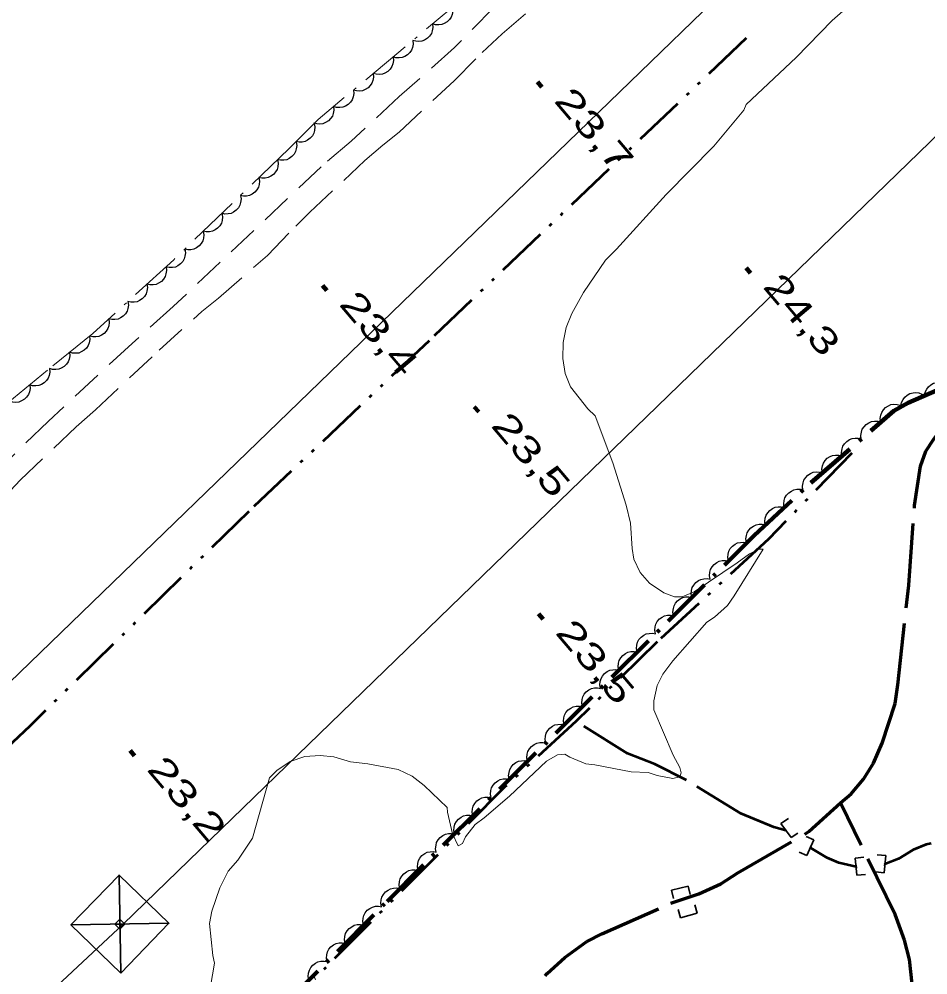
# Model space of a CAD drawing. Extents: x 386081 to 389416, y 5130568 to 5134082.
# Drawn here: x 387638.7 to 387744.4, y 5131306.8 to 5131418.1 of the extents above; entities that cross this region are included whole.
import ezdxf

# ---------------------------------------------------------------- set-up
doc = ezdxf.new("R2010")
doc.units = 0
doc.header["$LTSCALE"] = 1.2
for name, pattern in [('DASH_DOUBLE_DOT', [9.2, 5, -1.2, 0.3, -1.2, 0.3, -1.2]), ('DOT_DASHED', [7.7, 5, -1.2, 0.3, -1.2]), ('LONG_DASHED', [7.5, 6, -1.5]), ('MEDIUM_DASHED', [4.5, 3, -1.5])]:
    doc.linetypes.add(name, pattern=pattern)
for name, color, linetype, lineweight in [('19', 7, 'Continuous', 13), ('2', 7, 'Continuous', 13), ('22', 7, 'Continuous', 13), ('26', 7, 'Continuous', 35), ('3', 7, 'Continuous', 140), ('36', 7, 'Continuous', 13), ('4', 7, 'DASH_DOUBLE_DOT', 53), ('44', 7, 'Continuous', 25)]:
    doc.layers.add(name, color=color, linetype=linetype, lineweight=lineweight)

msp = doc.modelspace()

# ---------------------------------------------------------------- linework, layer by layer
at = {"layer": '19', "linetype": 'MEDIUM_DASHED'}
for points in [[(387693.91, 5131419.41), (387689.35, 5131414.74), (387682.91, 5131409.03), (387677.3, 5131403.83), (387673.82, 5131400.88), (387656.6, 5131384.59), (387651.8, 5131380.29), (387642.04, 5131371.24), (387633.92, 5131363.35)], [(387637.07, 5131362.58), (387638.8, 5131364.38), (387645.3, 5131370.62), (387647.57, 5131372.59), (387654.95, 5131379.52), (387659.92, 5131384.03), (387661.88, 5131385.58), (387667.58, 5131390.56), (387670.85, 5131393.97), (387672.51, 5131395.59), (387678.9, 5131401.59), (387680.99, 5131403.38), (387682.89, 5131404.88), (387689.28, 5131410.88), (387692.54, 5131414.18), (387694.88, 5131416.33), (387698.21, 5131419.2)]]:
    msp.add_lwpolyline(points, dxfattribs=at)
at = {"layer": '2'}
for points in [[(387700.05, 5131331.69), (387701.31, 5131332.42), (387702.19, 5131332.51), (387702.75, 5131332.16), (387704.62, 5131331.38), (387705.67, 5131331.26), (387709.88, 5131330.47), (387711.89, 5131330.38), (387712.92, 5131330.01), (387714.73, 5131329.69), (387715.58, 5131329.88), (387715.71, 5131330.34), (387715.56, 5131330.94), (387714.78, 5131332.41), (387712.54, 5131337.68), (387712.55, 5131338.7), (387712.92, 5131340.51), (387713.57, 5131341.8), (387714.75, 5131343.37), (387718.69, 5131347.88), (387719.58, 5131348.45), (387721.11, 5131349.8), (387721.9, 5131350.94), (387725.26, 5131356.38), (387724.79, 5131356.36), (387723.66, 5131355.84), (387722.23, 5131354.76), (387717.23, 5131351.4), (387715.82, 5131350.82), (387714.94, 5131350.8), (387713.72, 5131351.28), (387712.02, 5131352.42), (387710.94, 5131353.65), (387710.22, 5131355.21), (387710, 5131356.45), (387709.82, 5131359.38), (387709.3, 5131361.49), (387707.78, 5131366.42), (387705.71, 5131371.88), (387704.84, 5131372.68), (387702.83, 5131375.25), (387702.23, 5131376.8), (387701.96, 5131378.54), (387701.99, 5131380.43), (387702.34, 5131382.17), (387703, 5131383.8), (387704.35, 5131386.22), (387706.92, 5131389.98), (387708.2, 5131391.29), (387713.96, 5131397.65), (387719.52, 5131403.26), (387723, 5131407.44), (387723.29, 5131408.1), (387729.09, 5131413.58), (387733.29, 5131417.89), (387739.83, 5131423.64)], [(387660.76, 5131304.34), (387661.39, 5131308.19), (387661.2, 5131309.08), (387660.81, 5131312.82), (387661.09, 5131314.23), (387662.01, 5131316.97), (387663, 5131318.9), (387664.1, 5131320.17), (387665.82, 5131322.72), (387667.79, 5131329.74), (387668.64, 5131330.59), (387670.21, 5131331.66), (387671.91, 5131332.23), (387673.69, 5131332.37), (387675.29, 5131332.18), (387677.25, 5131331.62), (387679.24, 5131331.4), (387682.76, 5131330.71), (387684.41, 5131329.95), (387685.82, 5131328.88), (387688.5, 5131326.29), (387688.54, 5131325.75), (387689.1, 5131323.23), (387689.75, 5131321.83), (387690.25, 5131322.12), (387690.62, 5131322.9), (387691.73, 5131324.34), (387692.78, 5131325.09), (387695.74, 5131327.61), (387700.05, 5131331.69)]]:
    msp.add_lwpolyline(points, dxfattribs=at)
at = {"layer": '22', "linetype": 'LONG_DASHED', "lineweight": 70}
for points in [[(387738.1, 5131331.45), (387739.1, 5131333.79), (387740.61, 5131338.4), (387740.92, 5131340.59), (387742.21, 5131352.16), (387742.89, 5131361.46), (387743.57, 5131366.04), (387744.2, 5131367.76), (387745.08, 5131369.13), (387747.79, 5131372.8), (387749.78, 5131374.95), (387751.14, 5131375.95), (387754.09, 5131377.68), (387758.07, 5131379.17)], [(387693.97, 5131299.95), (387700.13, 5131306.99), (387702.18, 5131308.86), (387704.72, 5131310.72), (387706.5, 5131311.59), (387714.51, 5131315.15), (387717.78, 5131316.24), (387720.33, 5131317.42), (387722.33, 5131318.69), (387730.58, 5131323.49), (387734.25, 5131326.84), (387735.52, 5131327.88), (387736.95, 5131329.58), (387738.1, 5131331.45)], [(387742.6, 5131305.76), (387742.31, 5131308.62), (387741.73, 5131310.88), (387740.63, 5131313.86), (387734.25, 5131326.84)]]:
    msp.add_lwpolyline(points, dxfattribs=at)
at = {"layer": '26'}
for p, q in [((387727.31, 5131324.42), (387728.21, 5131325.02)), ((387728.51, 5131322.82), (387727.31, 5131324.42)), ((387727.85, 5131323.7), (387727.94, 5131323.76)), ((387727.97, 5131323.54), (387727.85, 5131323.7)), ((387727.97, 5131323.54), (387728.05, 5131323.59)), ((387728.51, 5131322.82), (387729.31, 5131323.32)), ((387731.16, 5131322.52), (387730.26, 5131322.92)), ((387731.16, 5131322.52), (387730.36, 5131320.72)), ((387730.36, 5131320.72), (387729.46, 5131321.12)), ((387730.72, 5131321.53), (387730.63, 5131321.57)), ((387730.8, 5131321.71), (387730.71, 5131321.75)), ((387730.8, 5131321.71), (387730.72, 5131321.53)), ((387735.98, 5131320.41), (387736.98, 5131320.51)), ((387736.18, 5131318.41), (387735.98, 5131320.41)), ((387739.53, 5131320.7), (387738.53, 5131320.8)), ((387739.53, 5131320.7), (387739.33, 5131318.7)), ((387739.44, 5131319.8), (387739.34, 5131319.81)), ((387739.44, 5131319.8), (387739.42, 5131319.6)), ((387736.07, 5131319.51), (387736.17, 5131319.52)), ((387736.09, 5131319.31), (387736.07, 5131319.51)), ((387736.09, 5131319.31), (387736.19, 5131319.32)), ((387739.33, 5131318.7), (387738.33, 5131318.8)), ((387739.42, 5131319.6), (387739.32, 5131319.61)), ((387736.18, 5131318.41), (387737.18, 5131318.51)), ((387714.59, 5131316.7), (387716.55, 5131317.16)), ((387714.59, 5131316.7), (387714.81, 5131315.73)), ((387716.55, 5131317.16), (387716.78, 5131316.19)), ((387715.64, 5131313.46), (387715.37, 5131314.42)), ((387717.58, 5131314.01), (387717.31, 5131314.97)), ((387717.58, 5131314.01), (387715.64, 5131313.46))]:
    msp.add_line(p, q, dxfattribs=at)
at = {"layer": '3'}
for p, q in [((387698.98, 5131410.74), (387699.49, 5131410.13)), ((387723.29, 5131389.1), (387723.8, 5131388.49)), ((387673.96, 5131387.07), (387674.47, 5131386.46)), ((387691.64, 5131372.94), (387692.15, 5131372.33)), ((387699.13, 5131348.84), (387699.64, 5131348.23)), ((387651.58, 5131332.93), (387652.09, 5131332.32))]:
    msp.add_line(p, q, dxfattribs=at)
at = {"layer": '36', "lineweight": 35}
for p, q in [((387650.49, 5131307.03), (387650.29, 5131318.43)), ((387650.4, 5131312.16), (387650.38, 5131313.3)), ((387644.69, 5131312.63), (387656.09, 5131312.83)), ((387649.82, 5131312.72), (387650.96, 5131312.74))]:
    msp.add_line(p, q, dxfattribs=at)
at = {"layer": '36', "lineweight": 25}
for points in [[(387556.24, 5131263.48), (387630.23, 5131333.84), (387913.32, 5131607.74), (388190.17, 5131875.78), (388476.11, 5132152.28), (388734, 5132401.95), (388752.8, 5132419.88)], [(388771.01, 5132397.91), (388761.9, 5132388.83), (388496, 5132131.53), (388210.06, 5131855.46), (387933.77, 5131587.05), (387650.79, 5131312.73), (387574.6, 5131241.62)]]:
    msp.add_lwpolyline(points, dxfattribs=at)
at = {"layer": '36', "lineweight": 35}
for points in [[(387650.49, 5131307.03), (387644.69, 5131312.63), (387650.29, 5131318.43), (387656.09, 5131312.83)], [(387650.4, 5131312.16), (387649.82, 5131312.72), (387650.38, 5131313.3), (387650.96, 5131312.74)]]:
    msp.add_lwpolyline(points, close=True, dxfattribs=at)
at = {"layer": '4'}
for points in [[(387723.28, 5131415.83), (387686.37, 5131380.62), (387665.38, 5131360.76), (387639.93, 5131335.82), (387616.38, 5131313.5), (387583.65, 5131282.94)], [(387735.59, 5131367.53), (387725.87, 5131357.53), (387712.94, 5131345.58), (387703.48, 5131336.36), (387695.16, 5131328.65), (387673.06, 5131306.37)], [(387727.91, 5131323.62), (387726.52, 5131324), (387722.66, 5131325.59), (387716.35, 5131329.47), (387712.67, 5131331.36), (387709.47, 5131332.59), (387703.48, 5131336.36)], [(387744.83, 5131322.11), (387744.25, 5131322), (387742.74, 5131321.38), (387741.02, 5131320.34), (387739.43, 5131319.7)], [(387736.08, 5131319.41), (387734.07, 5131319.87), (387732.73, 5131320.45), (387730.76, 5131321.62)]]:
    msp.add_lwpolyline(points, dxfattribs=at)
at = {"layer": '44', "linetype": 'DOT_DASHED', "lineweight": 13}
msp.add_lwpolyline([(387690.7, 5131420.76), (387673.46, 5131406.37), (387670.1, 5131403), (387656.66, 5131390.05), (387647.24, 5131381.48), (387641.96, 5131377.2), (387611.78, 5131352.26)], dxfattribs=at)
at = {"layer": '44'}
for points in [[(387689.09, 5131419.41), (387689.13, 5131419), (387689.05, 5131418.6), (387688.94, 5131418.29), (387688.74, 5131418), (387688.48, 5131417.74), (387688.15, 5131417.55), (387687.85, 5131417.41), (387687.5, 5131417.37), (387687.13, 5131417.39), (387686.78, 5131417.49)], [(387686.78, 5131417.49), (387686.83, 5131417.08), (387686.75, 5131416.68), (387686.64, 5131416.36), (387686.44, 5131416.08), (387686.18, 5131415.82), (387685.85, 5131415.62), (387685.55, 5131415.49), (387685.2, 5131415.45), (387684.83, 5131415.47), (387684.48, 5131415.57)], [(387684.48, 5131415.57), (387684.52, 5131415.15), (387684.44, 5131414.75), (387684.34, 5131414.44), (387684.14, 5131414.16), (387683.87, 5131413.89), (387683.54, 5131413.7), (387683.24, 5131413.57), (387682.89, 5131413.53), (387682.52, 5131413.55), (387682.18, 5131413.65)], [(387682.18, 5131413.65), (387682.22, 5131413.23), (387682.14, 5131412.83), (387682.04, 5131412.52), (387681.83, 5131412.23), (387681.57, 5131411.97), (387681.24, 5131411.78), (387680.94, 5131411.65), (387680.59, 5131411.61), (387680.22, 5131411.63), (387679.88, 5131411.72)], [(387679.88, 5131411.72), (387679.92, 5131411.31), (387679.84, 5131410.91), (387679.73, 5131410.6), (387679.53, 5131410.31), (387679.27, 5131410.05), (387678.94, 5131409.86), (387678.64, 5131409.72), (387678.29, 5131409.68), (387677.92, 5131409.7), (387677.57, 5131409.8)], [(387677.57, 5131409.8), (387677.61, 5131409.39), (387677.54, 5131408.99), (387677.43, 5131408.67), (387677.23, 5131408.39), (387676.96, 5131408.13), (387676.63, 5131407.93), (387676.34, 5131407.8), (387675.99, 5131407.76), (387675.61, 5131407.78), (387675.27, 5131407.88)], [(387675.27, 5131407.88), (387675.31, 5131407.46), (387675.23, 5131407.07), (387675.13, 5131406.75), (387674.92, 5131406.47), (387674.66, 5131406.21), (387674.33, 5131406.01), (387674.03, 5131405.88), (387673.68, 5131405.84), (387673.31, 5131405.86), (387672.97, 5131405.96)], [(387673.01, 5131405.91), (387673.09, 5131405.5), (387673.04, 5131405.1), (387672.97, 5131404.78), (387672.79, 5131404.47), (387672.55, 5131404.19), (387672.24, 5131403.97), (387671.96, 5131403.81), (387671.61, 5131403.74), (387671.24, 5131403.72), (387670.89, 5131403.79)], [(387670.9, 5131403.77), (387670.97, 5131403.36), (387670.92, 5131402.96), (387670.84, 5131402.64), (387670.66, 5131402.34), (387670.42, 5131402.06), (387670.1, 5131401.84), (387669.81, 5131401.69), (387669.47, 5131401.62), (387669.09, 5131401.62), (387668.74, 5131401.69)], [(387668.74, 5131401.69), (387668.81, 5131401.28), (387668.76, 5131400.88), (387668.68, 5131400.56), (387668.5, 5131400.26), (387668.26, 5131399.98), (387667.94, 5131399.76), (387667.65, 5131399.61), (387667.31, 5131399.54), (387666.93, 5131399.54), (387666.58, 5131399.61)], [(387666.58, 5131399.61), (387666.65, 5131399.2), (387666.6, 5131398.8), (387666.52, 5131398.48), (387666.34, 5131398.18), (387666.1, 5131397.9), (387665.78, 5131397.68), (387665.49, 5131397.53), (387665.14, 5131397.46), (387664.77, 5131397.45), (387664.42, 5131397.53)], [(387664.42, 5131397.53), (387664.49, 5131397.12), (387664.44, 5131396.71), (387664.36, 5131396.39), (387664.18, 5131396.09), (387663.93, 5131395.82), (387663.62, 5131395.6), (387663.33, 5131395.44), (387662.98, 5131395.38), (387662.61, 5131395.37), (387662.26, 5131395.45)], [(387662.26, 5131395.45), (387662.33, 5131395.04), (387662.28, 5131394.63), (387662.2, 5131394.31), (387662.02, 5131394.01), (387661.77, 5131393.73), (387661.46, 5131393.52), (387661.17, 5131393.36), (387660.82, 5131393.3), (387660.45, 5131393.29), (387660.1, 5131393.37)], [(387660.1, 5131393.37), (387660.17, 5131392.95), (387660.12, 5131392.55), (387660.04, 5131392.23), (387659.86, 5131391.93), (387659.61, 5131391.65), (387659.3, 5131391.44), (387659.01, 5131391.28), (387658.66, 5131391.22), (387658.29, 5131391.21), (387657.94, 5131391.28)], [(387657.94, 5131391.28), (387658.01, 5131390.87), (387657.96, 5131390.47), (387657.88, 5131390.15), (387657.7, 5131389.85), (387657.45, 5131389.57), (387657.14, 5131389.35), (387656.85, 5131389.2), (387656.5, 5131389.14), (387656.13, 5131389.13), (387655.78, 5131389.2)], [(387655.76, 5131389.23), (387655.82, 5131388.81), (387655.75, 5131388.41), (387655.66, 5131388.1), (387655.47, 5131387.8), (387655.22, 5131387.53), (387654.9, 5131387.32), (387654.61, 5131387.18), (387654.26, 5131387.12), (387653.89, 5131387.12), (387653.54, 5131387.21)], [(387653.54, 5131387.21), (387653.6, 5131386.8), (387653.54, 5131386.39), (387653.44, 5131386.08), (387653.25, 5131385.78), (387653, 5131385.51), (387652.68, 5131385.3), (387652.39, 5131385.16), (387652.04, 5131385.1), (387651.67, 5131385.11), (387651.32, 5131385.19)], [(387651.32, 5131385.19), (387651.38, 5131384.78), (387651.32, 5131384.38), (387651.22, 5131384.06), (387651.03, 5131383.76), (387650.78, 5131383.49), (387650.46, 5131383.28), (387650.17, 5131383.14), (387649.82, 5131383.08), (387649.45, 5131383.09), (387649.1, 5131383.17)], [(387649.1, 5131383.17), (387649.16, 5131382.76), (387649.1, 5131382.36), (387649, 5131382.04), (387648.81, 5131381.74), (387648.56, 5131381.47), (387648.24, 5131381.27), (387647.95, 5131381.12), (387647.6, 5131381.06), (387647.23, 5131381.07), (387646.88, 5131381.15)], [(387646.86, 5131381.17), (387646.9, 5131380.76), (387646.81, 5131380.36), (387646.7, 5131380.05), (387646.5, 5131379.76), (387646.23, 5131379.51), (387645.9, 5131379.32), (387645.6, 5131379.19), (387645.25, 5131379.16), (387644.88, 5131379.18), (387644.53, 5131379.28)], [(387644.53, 5131379.28), (387644.57, 5131378.87), (387644.48, 5131378.47), (387644.37, 5131378.16), (387644.17, 5131377.88), (387643.9, 5131377.62), (387643.57, 5131377.43), (387643.27, 5131377.3), (387642.92, 5131377.27), (387642.55, 5131377.29), (387642.2, 5131377.4)], [(387642.2, 5131377.4), (387642.24, 5131376.98), (387642.16, 5131376.58), (387642.05, 5131376.27), (387641.85, 5131375.99), (387641.58, 5131375.73), (387641.25, 5131375.53), (387640.95, 5131375.4), (387640.6, 5131375.36), (387640.23, 5131375.39), (387639.89, 5131375.49)], [(387639.89, 5131375.49), (387639.93, 5131375.07), (387639.85, 5131374.67), (387639.74, 5131374.36), (387639.53, 5131374.07), (387639.27, 5131373.82), (387638.94, 5131373.62), (387638.64, 5131373.49), (387638.29, 5131373.45), (387637.92, 5131373.47), (387637.57, 5131373.58)], [(387744.04, 5131374.23), (387744.11, 5131374.64), (387744.3, 5131375), (387744.49, 5131375.27), (387744.77, 5131375.49), (387745.09, 5131375.67), (387745.46, 5131375.76), (387745.79, 5131375.8), (387746.14, 5131375.74), (387746.48, 5131375.62), (387746.79, 5131375.43)], [(387741.29, 5131373.03), (387741.36, 5131373.44), (387741.55, 5131373.8), (387741.74, 5131374.07), (387742.02, 5131374.29), (387742.34, 5131374.47), (387742.71, 5131374.56), (387743.04, 5131374.61), (387743.38, 5131374.55), (387743.73, 5131374.42), (387744.04, 5131374.23)], [(387738.94, 5131371.16), (387738.89, 5131371.57), (387738.96, 5131371.97), (387739.06, 5131372.29), (387739.26, 5131372.58), (387739.52, 5131372.85), (387739.84, 5131373.05), (387740.14, 5131373.19), (387740.49, 5131373.23), (387740.86, 5131373.22), (387741.2, 5131373.13)], [(387736.68, 5131369.19), (387736.63, 5131369.6), (387736.7, 5131370), (387736.8, 5131370.32), (387737, 5131370.61), (387737.25, 5131370.88), (387737.58, 5131371.08), (387737.87, 5131371.22), (387738.22, 5131371.26), (387738.59, 5131371.25), (387738.94, 5131371.16)], [(387734.42, 5131367.22), (387734.37, 5131367.63), (387734.44, 5131368.03), (387734.54, 5131368.35), (387734.73, 5131368.64), (387734.99, 5131368.91), (387735.32, 5131369.11), (387735.61, 5131369.25), (387735.96, 5131369.29), (387736.33, 5131369.28), (387736.68, 5131369.19)], [(387732.15, 5131365.25), (387732.1, 5131365.66), (387732.17, 5131366.06), (387732.27, 5131366.38), (387732.47, 5131366.67), (387732.73, 5131366.94), (387733.05, 5131367.14), (387733.35, 5131367.28), (387733.7, 5131367.32), (387734.07, 5131367.31), (387734.42, 5131367.22)], [(387729.89, 5131363.28), (387729.84, 5131363.69), (387729.91, 5131364.1), (387730.01, 5131364.41), (387730.21, 5131364.7), (387730.46, 5131364.97), (387730.79, 5131365.17), (387731.09, 5131365.31), (387731.43, 5131365.35), (387731.81, 5131365.34), (387732.15, 5131365.25)], [(387727.71, 5131361.21), (387727.65, 5131361.63), (387727.71, 5131362.03), (387727.8, 5131362.35), (387727.99, 5131362.64), (387728.24, 5131362.92), (387728.56, 5131363.13), (387728.85, 5131363.28), (387729.19, 5131363.33), (387729.57, 5131363.33), (387729.92, 5131363.25)], [(387725.51, 5131359.18), (387725.45, 5131359.59), (387725.51, 5131359.99), (387725.6, 5131360.31), (387725.79, 5131360.61), (387726.03, 5131360.88), (387726.36, 5131361.09), (387726.65, 5131361.24), (387726.99, 5131361.3), (387727.36, 5131361.3), (387727.71, 5131361.21)], [(387723.31, 5131357.14), (387723.25, 5131357.55), (387723.31, 5131357.95), (387723.4, 5131358.27), (387723.58, 5131358.57), (387723.83, 5131358.84), (387724.15, 5131359.05), (387724.44, 5131359.2), (387724.79, 5131359.26), (387725.16, 5131359.26), (387725.51, 5131359.18)], [(387721.22, 5131354.99), (387721.14, 5131355.4), (387721.18, 5131355.8), (387721.26, 5131356.12), (387721.44, 5131356.43), (387721.68, 5131356.71), (387721.99, 5131356.93), (387722.27, 5131357.09), (387722.62, 5131357.16), (387722.99, 5131357.17), (387723.34, 5131357.11)], [(387719.09, 5131352.87), (387719.01, 5131353.28), (387719.06, 5131353.68), (387719.14, 5131354.01), (387719.31, 5131354.31), (387719.55, 5131354.59), (387719.86, 5131354.81), (387720.15, 5131354.97), (387720.49, 5131355.04), (387720.86, 5131355.06), (387721.22, 5131354.99)], [(387716.97, 5131350.75), (387716.89, 5131351.16), (387716.93, 5131351.57), (387717.01, 5131351.89), (387717.19, 5131352.19), (387717.43, 5131352.47), (387717.74, 5131352.7), (387718.02, 5131352.85), (387718.37, 5131352.92), (387718.74, 5131352.94), (387719.09, 5131352.87)], [(387714.84, 5131348.63), (387714.76, 5131349.04), (387714.81, 5131349.45), (387714.89, 5131349.77), (387715.06, 5131350.07), (387715.3, 5131350.36), (387715.61, 5131350.58), (387715.9, 5131350.74), (387716.24, 5131350.81), (387716.61, 5131350.82), (387716.97, 5131350.75)], [(387712.72, 5131346.52), (387712.64, 5131346.93), (387712.68, 5131347.33), (387712.76, 5131347.65), (387712.94, 5131347.96), (387713.18, 5131348.24), (387713.49, 5131348.46), (387713.77, 5131348.62), (387714.12, 5131348.69), (387714.49, 5131348.7), (387714.84, 5131348.63)], [(387710.59, 5131344.4), (387710.52, 5131344.81), (387710.56, 5131345.21), (387710.64, 5131345.53), (387710.81, 5131345.84), (387711.05, 5131346.12), (387711.36, 5131346.34), (387711.65, 5131346.5), (387711.99, 5131346.57), (387712.37, 5131346.58), (387712.72, 5131346.52)], [(387708.47, 5131342.28), (387708.39, 5131342.69), (387708.43, 5131343.1), (387708.51, 5131343.42), (387708.69, 5131343.72), (387708.93, 5131344), (387709.24, 5131344.22), (387709.52, 5131344.38), (387709.87, 5131344.45), (387710.24, 5131344.47), (387710.59, 5131344.4)], [(387706.34, 5131340.16), (387706.27, 5131340.57), (387706.31, 5131340.98), (387706.39, 5131341.3), (387706.56, 5131341.6), (387706.8, 5131341.88), (387707.12, 5131342.11), (387707.4, 5131342.27), (387707.75, 5131342.34), (387708.12, 5131342.35), (387708.47, 5131342.28)], [(387704.22, 5131338.04), (387704.14, 5131338.46), (387704.18, 5131338.86), (387704.26, 5131339.18), (387704.44, 5131339.48), (387704.68, 5131339.77), (387704.99, 5131339.99), (387705.28, 5131340.15), (387705.62, 5131340.22), (387705.99, 5131340.23), (387706.34, 5131340.16)], [(387702.09, 5131335.93), (387702.02, 5131336.34), (387702.06, 5131336.74), (387702.14, 5131337.06), (387702.31, 5131337.37), (387702.55, 5131337.65), (387702.87, 5131337.87), (387703.15, 5131338.03), (387703.5, 5131338.1), (387703.87, 5131338.11), (387704.22, 5131338.04)], [(387699.97, 5131333.81), (387699.89, 5131334.22), (387699.93, 5131334.62), (387700.01, 5131334.94), (387700.19, 5131335.25), (387700.43, 5131335.53), (387700.74, 5131335.75), (387701.03, 5131335.91), (387701.37, 5131335.98), (387701.74, 5131336), (387702.09, 5131335.93)], [(387697.85, 5131331.69), (387697.77, 5131332.1), (387697.81, 5131332.51), (387697.89, 5131332.83), (387698.07, 5131333.13), (387698.3, 5131333.41), (387698.62, 5131333.63), (387698.9, 5131333.79), (387699.25, 5131333.86), (387699.62, 5131333.88), (387699.97, 5131333.81)], [(387695.72, 5131329.57), (387695.64, 5131329.98), (387695.68, 5131330.39), (387695.76, 5131330.71), (387695.94, 5131331.01), (387696.18, 5131331.3), (387696.49, 5131331.52), (387696.78, 5131331.68), (387697.12, 5131331.75), (387697.49, 5131331.76), (387697.85, 5131331.69)], [(387693.6, 5131327.46), (387693.52, 5131327.87), (387693.56, 5131328.27), (387693.64, 5131328.59), (387693.82, 5131328.9), (387694.05, 5131329.18), (387694.37, 5131329.4), (387694.65, 5131329.56), (387695, 5131329.63), (387695.37, 5131329.64), (387695.72, 5131329.57)], [(387691.47, 5131325.34), (387691.39, 5131325.75), (387691.44, 5131326.15), (387691.51, 5131326.47), (387691.69, 5131326.78), (387691.93, 5131327.06), (387692.24, 5131327.28), (387692.53, 5131327.44), (387692.87, 5131327.51), (387693.24, 5131327.52), (387693.6, 5131327.46)], [(387689.35, 5131323.22), (387689.27, 5131323.63), (387689.31, 5131324.03), (387689.39, 5131324.36), (387689.57, 5131324.66), (387689.8, 5131324.94), (387690.12, 5131325.16), (387690.4, 5131325.32), (387690.75, 5131325.39), (387691.12, 5131325.41), (387691.47, 5131325.34)], [(387687.22, 5131321.1), (387687.14, 5131321.51), (387687.19, 5131321.92), (387687.26, 5131322.24), (387687.44, 5131322.54), (387687.68, 5131322.82), (387687.99, 5131323.05), (387688.28, 5131323.2), (387688.62, 5131323.28), (387688.99, 5131323.29), (387689.35, 5131323.22)], [(387685.1, 5131318.98), (387685.02, 5131319.39), (387685.06, 5131319.8), (387685.14, 5131320.12), (387685.32, 5131320.42), (387685.55, 5131320.71), (387685.87, 5131320.93), (387686.15, 5131321.09), (387686.5, 5131321.16), (387686.87, 5131321.17), (387687.22, 5131321.1)], [(387682.97, 5131316.87), (387682.89, 5131317.28), (387682.94, 5131317.68), (387683.01, 5131318), (387683.19, 5131318.31), (387683.43, 5131318.59), (387683.74, 5131318.81), (387684.03, 5131318.97), (387684.37, 5131319.04), (387684.74, 5131319.05), (387685.1, 5131318.98)], [(387680.85, 5131314.75), (387680.77, 5131315.16), (387680.81, 5131315.56), (387680.89, 5131315.88), (387681.07, 5131316.19), (387681.3, 5131316.47), (387681.62, 5131316.69), (387681.9, 5131316.85), (387682.25, 5131316.92), (387682.62, 5131316.94), (387682.97, 5131316.87)], [(387678.74, 5131312.62), (387678.66, 5131313.03), (387678.7, 5131313.43), (387678.77, 5131313.75), (387678.95, 5131314.06), (387679.19, 5131314.34), (387679.5, 5131314.56), (387679.78, 5131314.72), (387680.13, 5131314.8), (387680.5, 5131314.81), (387680.85, 5131314.75)], [(387676.62, 5131310.49), (387676.54, 5131310.9), (387676.58, 5131311.3), (387676.66, 5131311.62), (387676.84, 5131311.93), (387677.07, 5131312.21), (387677.38, 5131312.43), (387677.67, 5131312.59), (387678.01, 5131312.67), (387678.38, 5131312.68), (387678.74, 5131312.62)], [(387674.51, 5131308.36), (387674.43, 5131308.77), (387674.47, 5131309.17), (387674.55, 5131309.49), (387674.72, 5131309.8), (387674.96, 5131310.08), (387675.27, 5131310.3), (387675.56, 5131310.46), (387675.9, 5131310.54), (387676.27, 5131310.55), (387676.62, 5131310.49)], [(387672.4, 5131306.23), (387672.32, 5131306.64), (387672.36, 5131307.04), (387672.44, 5131307.36), (387672.61, 5131307.67), (387672.85, 5131307.95), (387673.16, 5131308.17), (387673.44, 5131308.33), (387673.79, 5131308.41), (387674.16, 5131308.42), (387674.51, 5131308.36)]]:
    msp.add_lwpolyline(points, dxfattribs=at)
at = {"layer": '44', "linetype": 'DOT_DASHED', "lineweight": 90}
msp.add_lwpolyline([(387669.2, 5131303), (387681.48, 5131315.38), (387724.2, 5131357.96), (387730.81, 5131364.08), (387740.46, 5131372.48), (387742.13, 5131373.4), (387745.44, 5131374.84)], dxfattribs=at)

# ---------------------------------------------------------------- texts
at = {"layer": '3'}
for s, width, p in [('23,7   ', 1.45, (387700.81, 5131408.52)), ('24,3   ', 1.4, (387725.12, 5131386.88)), ('23,4   ', 1.45, (387675.79, 5131384.85)), ('23,5   ', 1.45, (387693.47, 5131370.72)), ('23,5   ', 1.45, (387700.96, 5131346.62)), ('23,2   ', 1.45, (387653.41, 5131330.71))]:
    msp.add_text(s, height=3, rotation=310.294, dxfattribs=dict(at, width=width)).set_placement(p)

doc.saveas('drawing.dxf')
